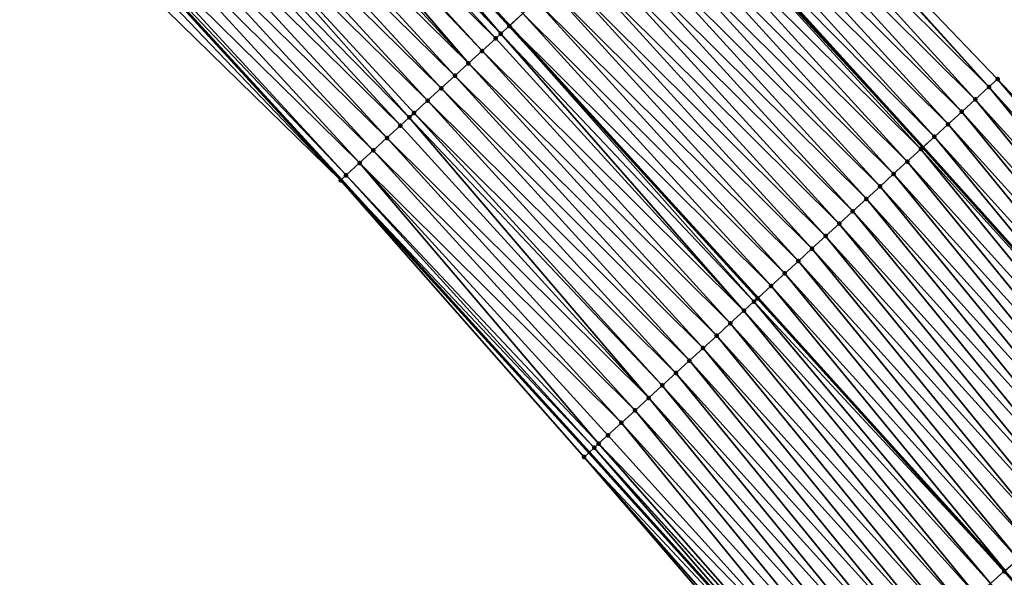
# Model space of a CAD drawing. Header units: feet. Extents: x 2017424 to 2024169, y 808042 to 818730.
# Tile 319 of 329: x 2022930 to 2022984, y 814006 to 814036. Entities that reach past the tile are written whole.
import ezdxf

# ---------------------------------------------------------------- set-up
doc = ezdxf.new("R2010")
doc.units = ezdxf.units.FT
doc.header["$MEASUREMENT"] = 0
for name, color, linetype, lineweight in [('EP_Travel Lane', 172, 'Continuous', 53), ('NB-Road Shots', 141, 'Continuous', 100), ('NB-Road X-Section', 40, 'Continuous', 13), ('STRIPING', 60, 'Continuous', 53)]:
    doc.layers.add(name, color=color, linetype=linetype, lineweight=lineweight)
doc.layers.add('I-77-MM15-17_NB-Surface-BORDER', color=7, linetype='Continuous')
doc.layers.add('I-77-MM15-17_NB-Surface-TIN', color=7, linetype='Continuous')

msp = doc.modelspace()

# ---------------------------------------------------------------- linework, layer by layer
at = {"layer": 'EP_Travel Lane'}
for points in [[(2022765.93421145, 814211.228142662, 292.9237701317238), (2022780.590182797, 814197.6377920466, 293.6343164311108), (2022795.246020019, 814184.0475658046, 294.3500033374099), (2022809.429719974, 814170.4294387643, 295.0168488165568), (2022823.773793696, 814156.5083717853, 295.6887549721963), (2022837.846645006, 814142.7086829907, 296.3693367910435), (2022851.888615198, 814128.4824233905, 297.0313413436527), (2022865.930649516, 814114.2560988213, 297.6905770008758), (2022879.679770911, 814100.0515784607, 298.3755855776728), (2022893.530545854, 814085.6403853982, 299.0637716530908), (2022907.219935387, 814071.3196983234, 299.7327200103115), (2022920.892147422, 814056.7373594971, 300.3860491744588), (2022934.56402017, 814042.1553825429, 301.0539102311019), (2022947.9282482, 814027.5710846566, 301.7183401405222), (2022961.363909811, 814012.7726420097, 302.418414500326), (2022974.577855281, 813998.1075643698, 303.0973242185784), (2022987.721669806, 813983.0480919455, 303.7749142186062), (2023000.864752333, 813967.9894582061, 304.4842388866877), (2023013.451521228, 813953.017964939, 305.1551549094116), (2023026.20817397, 813937.6310458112, 305.8702071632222), (2023038.734556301, 813922.406306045, 306.5702189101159), (2023051.205379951, 813906.7851186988, 307.2472481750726), (2023063.677757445, 813891.1619849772, 307.846601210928), (2023075.819066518, 813875.5859741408, 308.415438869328)], [(2022938.735340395, 814073.5411112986, 301.9734336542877), (2022952.434025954, 814058.9862927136, 302.6844714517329), (2022966.030277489, 814044.1342892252, 303.3535811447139), (2022979.46124964, 814029.3285652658, 303.9894825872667), (2022992.934786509, 814014.3303565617, 304.6749019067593), (2023006.087128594, 813999.2814322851, 305.4177012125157), (2023019.240438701, 813984.2314003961, 306.1185623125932), (2023032.311579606, 813968.7277648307, 306.8061576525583), (2023045.069410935, 813953.3394241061, 307.4675095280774), (2023057.887289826, 813937.7620016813, 308.1682469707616), (2023070.357889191, 813922.141095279, 308.8564884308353), (2023082.828527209, 813906.5201404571, 309.5427963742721), (2023095.217139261, 813890.6225907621, 310.1534967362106), (2023107.427108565, 813874.7935865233, 310.7566388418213)]]:
    msp.add_polyline3d(points, dxfattribs=at)
at = {"layer": 'I-77-MM15-17_NB-Surface-BORDER', "color": 3, "linetype": 'Continuous', "lineweight": -3}
for points in [[(2023075.644691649, 813875.4506071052, 308.3951260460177), (2023063.472029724, 813890.9968129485, 307.8238319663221), (2023050.956435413, 813906.5852500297, 307.2197133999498), (2023038.187647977, 813921.9670301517, 306.505273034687), (2023025.412794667, 813936.9668474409, 305.7631084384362), (2023013.145619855, 813952.7625636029, 305.1150415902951), (2023000.542632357, 813967.7040317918, 304.4403840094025), (2022987.34096004, 813982.7105771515, 303.7193854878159), (2022973.954884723, 813997.5557681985, 303.0170083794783), (2022961.094086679, 814012.5253822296, 302.3860692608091), (2022947.894297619, 814027.5399724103, 301.7142552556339), (2022933.753421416, 814041.3901340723, 300.9418025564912), (2022920.242084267, 814056.123499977, 300.2926115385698), (2022907.018253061, 814071.1294777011, 299.7086381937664), (2022893.214769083, 814085.3351465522, 299.0268923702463), (2022879.33572334, 814099.7189918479, 298.3349727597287), (2022865.540453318, 814113.867119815, 297.641418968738), (2022851.186854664, 814127.7824356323, 296.9339551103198), (2022837.317620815, 814142.1808926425, 296.2937104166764), (2022823.247478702, 814155.9622100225, 295.6093077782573), (2022808.897201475, 814169.8771579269, 294.9430237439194), (2022794.931266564, 814183.7060672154, 294.3105555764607), (2022780.173136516, 814197.1852651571, 293.5812173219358), (2022765.714295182, 814210.9894531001, 292.8945522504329)], [(2022942.971412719, 814077.5225661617, 302.1824778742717), (2022955.937143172, 814062.2783627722, 302.8469678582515), (2022969.685778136, 814047.4738364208, 303.5728313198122), (2022983.5166097, 814033.0338119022, 304.241261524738), (2022997.463631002, 814018.3236870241, 304.8714419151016), (2023010.866845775, 814003.494259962, 305.5884999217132), (2023023.969398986, 813988.4009865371, 306.319562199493), (2023037.452191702, 813973.0004051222, 307.0475722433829), (2023050.347650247, 813957.726951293, 307.7265227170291), (2023062.841456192, 813941.7250701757, 308.3638851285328), (2023075.301185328, 813926.0960081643, 309.0648593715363), (2023087.545933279, 813910.2954658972, 309.7693640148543), (2023099.981966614, 813894.3077199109, 310.3826199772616), (2023112.024581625, 813878.3490316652, 310.9717698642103)]]:
    msp.add_polyline3d(points, dxfattribs=at)
at = {"layer": 'I-77-MM15-17_NB-Surface-TIN', "color": 128, "linetype": 'Continuous', "lineweight": -3}
for points in [[(2022956.575038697, 814035.4869145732, 302.5866252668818), (2022943.543640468, 814050.617001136, 301.9617913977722), (2022942.815702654, 814049.9313541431, 301.8945807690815)], [(2022943.543640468, 814050.617001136, 301.9617913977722), (2022957.048637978, 814035.9200835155, 302.6257745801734), (2022943.551917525, 814050.6247955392, 301.9625174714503)], [(2022957.040308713, 814035.9124661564, 302.6251042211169), (2022957.048637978, 814035.9200835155, 302.6257745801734), (2022943.543640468, 814050.617001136, 301.9617913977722)], [(2022956.575038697, 814035.4869145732, 302.5866252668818), (2022957.040308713, 814035.9124661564, 302.6251042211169), (2022943.543640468, 814050.617001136, 301.9617913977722)], [(2022957.778249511, 814036.5873347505, 302.6844954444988), (2022943.551917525, 814050.6247955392, 301.9625174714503), (2022957.048637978, 814035.9200835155, 302.6257745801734)], [(2022956.302437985, 814035.2375206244, 302.5627122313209), (2022942.815702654, 814049.9313541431, 301.8945807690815), (2022942.087746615, 814049.2457265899, 301.8281511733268)], [(2022956.302437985, 814035.2375206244, 302.5627122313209), (2022956.575038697, 814035.4869145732, 302.5866252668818), (2022942.815702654, 814049.9313541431, 301.8945807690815)], [(2022954.827121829, 814033.8871625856, 302.4197151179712), (2022941.844408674, 814049.0164785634, 301.8046739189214), (2022941.359982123, 814048.5598947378, 301.7535134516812)], [(2022955.564735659, 814034.5623901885, 302.4931085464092), (2022942.087746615, 814049.2457265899, 301.8281511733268), (2022941.844408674, 814049.0164785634, 301.8046739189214)], [(2022954.827121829, 814033.8871625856, 302.4197151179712), (2022955.564735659, 814034.5623901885, 302.4931085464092), (2022941.844408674, 814049.0164785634, 301.8046739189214)], [(2022955.564735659, 814034.5623901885, 302.4931085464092), (2022956.302437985, 814035.2375206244, 302.5627122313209), (2022942.087746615, 814049.2457265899, 301.8281511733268)], [(2022954.827121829, 814033.8871625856, 302.4197151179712), (2022941.359982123, 814048.5598947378, 301.7535134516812), (2022940.632278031, 814047.8739984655, 301.6762875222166)], [(2022954.089554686, 814033.2118837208, 302.344322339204), (2022940.632278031, 814047.8739984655, 301.6762875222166), (2022939.904401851, 814047.188285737, 301.606435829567)], [(2022954.089554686, 814033.2118837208, 302.344322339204), (2022954.827121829, 814033.8871625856, 302.4197151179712), (2022940.632278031, 814047.8739984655, 301.6762875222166)], [(2022983.046887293, 814032.6045330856, 304.2097708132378), (2022969.685778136, 814047.4738364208, 303.5728313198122), (2022969.586882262, 814047.3834974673, 303.5670941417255)], [(2022983.046887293, 814032.6045330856, 304.2097708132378), (2022983.5166097, 814033.0338119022, 304.241261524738), (2022969.685778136, 814047.4738364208, 303.5728313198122)], [(2022953.351915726, 814032.536683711, 302.2720051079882), (2022939.904401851, 814047.188285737, 301.606435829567), (2022939.176483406, 814046.5026180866, 301.5383952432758)], [(2022953.351915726, 814032.536683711, 302.2720051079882), (2022954.089554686, 814033.2118837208, 302.344322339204), (2022939.904401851, 814047.188285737, 301.606435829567)], [(2022983.046887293, 814032.6045330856, 304.2097708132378), (2022969.586882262, 814047.3834974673, 303.5670941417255), (2022968.848554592, 814046.709053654, 303.5242703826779)], [(2022952.614181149, 814031.8615886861, 302.2037825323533), (2022939.176483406, 814046.5026180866, 301.5383952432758), (2022938.448571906, 814045.8169430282, 301.4700570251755)], [(2022952.614181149, 814031.8615886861, 302.2037825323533), (2022953.351915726, 814032.536683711, 302.2720051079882), (2022939.176483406, 814046.5026180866, 301.5383952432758)], [(2022982.308721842, 814031.9299111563, 304.1599999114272), (2022968.848554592, 814046.709053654, 303.5242703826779), (2022968.110342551, 814046.0344828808, 303.4764948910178)], [(2022982.308721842, 814031.9299111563, 304.1599999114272), (2022983.046887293, 814032.6045330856, 304.2097708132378), (2022968.848554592, 814046.709053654, 303.5242703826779)], [(2022951.615442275, 814030.9474021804, 302.1061249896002), (2022938.448571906, 814045.8169430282, 301.4700570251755), (2022937.720879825, 814045.1310339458, 301.3923164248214)], [(2022951.876513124, 814031.1864205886, 302.1327099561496), (2022952.614181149, 814031.8615886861, 302.2037825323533), (2022938.448571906, 814045.8169430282, 301.4700570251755)], [(2022951.615442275, 814030.9474021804, 302.1061249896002), (2022951.876513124, 814031.1864205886, 302.1327099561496), (2022938.448571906, 814045.8169430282, 301.4700570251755)], [(2022981.570476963, 814031.25537644, 304.1136305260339), (2022968.110342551, 814046.0344828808, 303.4764948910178), (2022967.372187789, 814045.3598492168, 303.4262664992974)], [(2022981.570476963, 814031.25537644, 304.1136305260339), (2022982.308721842, 814031.9299111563, 304.1599999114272), (2022968.110342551, 814046.0344828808, 303.4764948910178)], [(2022980.832403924, 814030.580653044, 304.0599021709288), (2022967.372187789, 814045.3598492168, 303.4262664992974), (2022966.633778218, 814044.6854953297, 303.3869500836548)], [(2022980.832403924, 814030.580653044, 304.0599021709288), (2022981.570476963, 814031.25537644, 304.1136305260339), (2022967.372187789, 814045.3598492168, 303.4262664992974)], [(2022951.138971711, 814030.5111134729, 302.0562153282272), (2022937.720879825, 814045.1310339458, 301.3923164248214), (2022936.993165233, 814044.445148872, 301.3155404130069)], [(2022951.138971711, 814030.5111134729, 302.0562153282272), (2022951.615442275, 814030.9474021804, 302.1061249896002), (2022937.720879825, 814045.1310339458, 301.3923164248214)], [(2022950.401461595, 814029.8357719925, 301.9783804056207), (2022936.993165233, 814044.445148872, 301.3155404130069), (2022936.265403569, 814043.7593140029, 301.2407814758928)], [(2022950.401461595, 814029.8357719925, 301.9783804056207), (2022951.138971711, 814030.5111134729, 302.0562153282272), (2022936.993165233, 814044.445148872, 301.3155404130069)], [(2022980.094005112, 814029.906287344, 304.0201248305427), (2022966.633778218, 814044.6854953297, 303.3869500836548), (2022966.030277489, 814044.1342892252, 303.3535811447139)], [(2022980.094005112, 814029.906287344, 304.0201248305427), (2022980.832403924, 814030.580653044, 304.0599021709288), (2022966.633778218, 814044.6854953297, 303.3869500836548)], [(2022949.663905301, 814029.1604812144, 301.9025229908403), (2022936.265403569, 814043.7593140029, 301.2407814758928), (2022935.537633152, 814043.0734884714, 301.1663976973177)], [(2022949.663905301, 814029.1604812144, 301.9025229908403), (2022950.401461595, 814029.8357719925, 301.9783804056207), (2022936.265403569, 814043.7593140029, 301.2407814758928)], [(2022979.355512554, 814029.2320245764, 303.9843620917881), (2022965.895403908, 814044.0111027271, 303.3461236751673), (2022965.15744543, 814043.336253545, 303.2874895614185)], [(2022965.895403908, 814044.0111027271, 303.3461236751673), (2022979.46124964, 814029.3285652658, 303.9894825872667), (2022966.030277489, 814044.1342892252, 303.3535811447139)], [(2022979.355512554, 814029.2320245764, 303.9843620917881), (2022979.46124964, 814029.3285652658, 303.9894825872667), (2022965.895403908, 814044.0111027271, 303.3461236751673)], [(2022980.094005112, 814029.906287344, 304.0201248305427), (2022966.030277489, 814044.1342892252, 303.3535811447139), (2022979.46124964, 814029.3285652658, 303.9894825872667)], [(2022978.617439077, 814028.5573016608, 303.9306524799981), (2022965.15744543, 814043.336253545, 303.2874895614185), (2022964.419594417, 814042.6612863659, 303.2242532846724)], [(2022978.617439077, 814028.5573016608, 303.9306524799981), (2022979.355512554, 814029.2320245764, 303.9843620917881), (2022965.15744543, 814043.336253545, 303.2874895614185)], [(2022948.92630045, 814028.4852437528, 301.8287450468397), (2022935.537633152, 814043.0734884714, 301.1663976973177), (2022934.810028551, 814042.3874860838, 301.0849083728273)], [(2022948.92630045, 814028.4852437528, 301.8287450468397), (2022949.663905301, 814029.1604812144, 301.9025229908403), (2022935.537633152, 814043.0734884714, 301.1663976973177)], [(2022977.879490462, 814027.8824416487, 303.8715957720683), (2022964.419594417, 814042.6612863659, 303.2242532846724), (2022963.681662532, 814041.986407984, 303.1644803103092)], [(2022977.879490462, 814027.8824416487, 303.8715957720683), (2022978.617439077, 814028.5573016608, 303.9306524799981), (2022964.419594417, 814042.6612863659, 303.2242532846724)], [(2022947.894297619, 814027.5399724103, 301.7142552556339), (2022934.56402017, 814042.1553825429, 301.0539102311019), (2022934.243678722, 814041.8531255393, 301.0130788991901)], [(2022934.583967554, 814042.1742038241, 301.0564527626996), (2022934.56402017, 814042.1553825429, 301.0539102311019), (2022947.9282482, 814027.5710846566, 301.7183401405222)], [(2022947.894297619, 814027.5399724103, 301.7142552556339), (2022947.9282482, 814027.5710846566, 301.7183401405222), (2022934.56402017, 814042.1553825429, 301.0539102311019)], [(2022948.188818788, 814027.8098710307, 301.7496916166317), (2022934.810028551, 814042.3874860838, 301.0849083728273), (2022934.583967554, 814042.1742038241, 301.0564527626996)], [(2022948.188818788, 814027.8098710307, 301.7496916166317), (2022934.583967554, 814042.1742038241, 301.0564527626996), (2022947.9282482, 814027.5710846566, 301.7183401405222)], [(2022948.188818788, 814027.8098710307, 301.7496916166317), (2022948.92630045, 814028.4852437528, 301.8287450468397), (2022934.810028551, 814042.3874860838, 301.0849083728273)], [(2022947.894297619, 814027.5399724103, 301.7142552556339), (2022934.243678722, 814041.8531255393, 301.0130788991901), (2022933.753421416, 814041.3901340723, 300.9418025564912)], [(2022977.141495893, 814027.207632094, 303.8145070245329), (2022963.681662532, 814041.986407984, 303.1644803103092), (2022962.943631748, 814041.3116381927, 303.1089426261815)], [(2022977.141495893, 814027.207632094, 303.8145070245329), (2022977.879490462, 814027.8824416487, 303.8715957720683), (2022963.681662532, 814041.986407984, 303.1644803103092)], [(2022976.403380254, 814026.5329554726, 303.7626030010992), (2022962.943631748, 814041.3116381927, 303.1089426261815), (2022962.205545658, 814040.6369291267, 303.055773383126)], [(2022976.403380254, 814026.5329554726, 303.7626030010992), (2022977.141495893, 814027.207632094, 303.8145070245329), (2022962.943631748, 814041.3116381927, 303.1089426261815)], [(2022975.665230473, 814025.8583163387, 303.7121610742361), (2022962.205545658, 814040.6369291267, 303.055773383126), (2022961.467607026, 814039.9620581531, 302.9962893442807)], [(2022975.665230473, 814025.8583163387, 303.7121610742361), (2022976.403380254, 814026.5329554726, 303.7626030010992), (2022962.205545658, 814040.6369291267, 303.055773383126)], [(2022974.927225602, 814025.183518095, 303.6555134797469), (2022961.467607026, 814039.9620581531, 302.9962893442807), (2022960.729754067, 814039.2870931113, 302.9331364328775)], [(2022974.927225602, 814025.183518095, 303.6555134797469), (2022975.665230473, 814025.8583163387, 303.7121610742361), (2022961.467607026, 814039.9620581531, 302.9962893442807)], [(2022974.189325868, 814024.5086044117, 303.5943634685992), (2022960.729754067, 814039.2870931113, 302.9331364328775), (2022959.991919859, 814038.6121074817, 302.86918053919)], [(2022974.189325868, 814024.5086044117, 303.5943634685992), (2022974.927225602, 814025.183518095, 303.6555134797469), (2022960.729754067, 814039.2870931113, 302.9331364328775)], [(2022973.451517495, 814023.8335904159, 303.5293010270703), (2022959.991919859, 814038.6121074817, 302.86918053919), (2022959.254078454, 814037.937129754, 302.8055328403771)], [(2022973.451517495, 814023.8335904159, 303.5293010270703), (2022974.189325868, 814024.5086044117, 303.5943634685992), (2022959.991919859, 814038.6121074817, 302.86918053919)], [(2022972.713622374, 814023.1586716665, 303.4679534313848), (2022959.254078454, 814037.937129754, 302.8055328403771), (2022958.516223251, 814037.2621671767, 302.7424760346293)], [(2022972.713622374, 814023.1586716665, 303.4679534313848), (2022973.451517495, 814023.8335904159, 303.5293010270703), (2022959.254078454, 814037.937129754, 302.8055328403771)], [(2022971.975545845, 814022.4839521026, 303.4143745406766), (2022958.516223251, 814037.2621671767, 302.7424760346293), (2022957.778249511, 814036.5873347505, 302.6844954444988)], [(2022971.975545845, 814022.4839521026, 303.4143745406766), (2022972.713622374, 814023.1586716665, 303.4679534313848), (2022958.516223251, 814037.2621671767, 302.7424760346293)], [(2022971.23745387, 814021.8092494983, 303.3614571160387), (2022957.778249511, 814036.5873347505, 302.6844954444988), (2022957.048637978, 814035.9200835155, 302.6257745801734)], [(2022971.23745387, 814021.8092494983, 303.3614571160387), (2022971.975545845, 814022.4839521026, 303.4143745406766), (2022957.778249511, 814036.5873347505, 302.6844954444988)], [(2022970.306966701, 814020.9587421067, 303.2961738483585), (2022957.040308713, 814035.9124661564, 302.6251042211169), (2022956.575038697, 814035.4869145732, 302.5866252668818)], [(2022957.040308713, 814035.9124661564, 302.6251042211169), (2022970.507636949, 814021.142259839, 303.312300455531), (2022957.048637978, 814035.9200835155, 302.6257745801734)], [(2022970.49928721, 814021.1346288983, 303.3117380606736), (2022970.507636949, 814021.142259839, 303.312300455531), (2022957.040308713, 814035.9124661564, 302.6251042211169)], [(2022970.306966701, 814020.9587421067, 303.2961738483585), (2022970.49928721, 814021.1346288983, 303.3117380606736), (2022957.040308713, 814035.9124661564, 302.6251042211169)], [(2022971.23745387, 814021.8092494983, 303.3614571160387), (2022957.048637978, 814035.9200835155, 302.6257745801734), (2022970.507636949, 814021.142259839, 303.312300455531)], [(2022969.76140269, 814020.4596985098, 303.2499365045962), (2022956.302437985, 814035.2375206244, 302.5627122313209), (2022955.564735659, 814034.5623901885, 302.4931085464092)], [(2022969.76140269, 814020.4596985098, 303.2499365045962), (2022956.575038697, 814035.4869145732, 302.5866252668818), (2022956.302437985, 814035.2375206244, 302.5627122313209)], [(2022969.76140269, 814020.4596985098, 303.2499365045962), (2022970.306966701, 814020.9587421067, 303.2961738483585), (2022956.575038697, 814035.4869145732, 302.5866252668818)], [(2022969.023632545, 814019.7846425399, 303.1832369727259), (2022955.564735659, 814034.5623901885, 302.4931085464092), (2022954.827121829, 814033.8871625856, 302.4197151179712)], [(2022969.023632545, 814019.7846425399, 303.1832369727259), (2022969.76140269, 814020.4596985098, 303.2499365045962), (2022955.564735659, 814034.5623901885, 302.4931085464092)], [(2022968.285982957, 814019.1094541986, 303.111374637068), (2022954.827121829, 814033.8871625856, 302.4197151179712), (2022954.089554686, 814033.2118837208, 302.344322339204)], [(2022968.285982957, 814019.1094541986, 303.111374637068), (2022969.023632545, 814019.7846425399, 303.1832369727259), (2022954.827121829, 814033.8871625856, 302.4197151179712)], [(2022967.548433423, 814018.434155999, 303.0352275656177), (2022954.089554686, 814033.2118837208, 302.344322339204), (2022953.351915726, 814032.536683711, 302.2720051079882)], [(2022967.548433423, 814018.434155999, 303.0352275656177), (2022968.285982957, 814019.1094541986, 303.111374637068), (2022954.089554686, 814033.2118837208, 302.344322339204)], [(2022996.621256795, 814017.5807878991, 304.8320676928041), (2022983.5166097, 814033.0338119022, 304.241261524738), (2022983.046887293, 814032.6045330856, 304.2097708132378)], [(2022996.621256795, 814017.5807878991, 304.8320676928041), (2022997.371256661, 814018.2422270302, 304.8672517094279), (2022983.5166097, 814033.0338119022, 304.241261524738)], [(2022997.371256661, 814018.2422270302, 304.8672517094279), (2022997.463631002, 814018.3236870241, 304.8714419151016), (2022983.5166097, 814033.0338119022, 304.241261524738)], [(2022966.810721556, 814017.7590360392, 302.9660322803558), (2022953.351915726, 814032.536683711, 302.2720051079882), (2022952.614181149, 814031.8615886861, 302.2037825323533)], [(2022966.810721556, 814017.7590360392, 302.9660322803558), (2022967.548433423, 814018.434155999, 303.0352275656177), (2022953.351915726, 814032.536683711, 302.2720051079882)], [(2022995.871133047, 814016.9194895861, 304.8022312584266), (2022983.046887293, 814032.6045330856, 304.2097708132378), (2022982.308721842, 814031.9299111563, 304.1599999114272)], [(2022995.871133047, 814016.9194895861, 304.8022312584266), (2022996.621256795, 814017.5807878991, 304.8320676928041), (2022983.046887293, 814032.6045330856, 304.2097708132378)], [(2022995.121080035, 814016.2581108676, 304.7693414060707), (2022982.308721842, 814031.9299111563, 304.1599999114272), (2022981.570476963, 814031.25537644, 304.1136305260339)], [(2022995.121080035, 814016.2581108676, 304.7693414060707), (2022995.871133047, 814016.9194895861, 304.8022312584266), (2022982.308721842, 814031.9299111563, 304.1599999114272)], [(2022966.073002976, 814017.0839234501, 302.8971244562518), (2022952.614181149, 814031.8615886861, 302.2037825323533), (2022951.876513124, 814031.1864205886, 302.1327099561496)], [(2022966.073002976, 814017.0839234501, 302.8971244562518), (2022966.810721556, 814017.7590360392, 302.9660322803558), (2022952.614181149, 814031.8615886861, 302.2037825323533)], [(2022964.597684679, 814015.7335677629, 302.7542186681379), (2022951.615442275, 814030.9474021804, 302.1061249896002), (2022951.138971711, 814030.5111134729, 302.0562153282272)], [(2022965.335296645, 814016.4087974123, 302.8276921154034), (2022951.876513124, 814031.1864205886, 302.1327099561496), (2022951.615442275, 814030.9474021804, 302.1061249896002)], [(2022964.597684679, 814015.7335677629, 302.7542186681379), (2022965.335296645, 814016.4087974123, 302.8276921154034), (2022951.615442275, 814030.9474021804, 302.1061249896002)], [(2022965.335296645, 814016.4087974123, 302.8276921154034), (2022966.073002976, 814017.0839234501, 302.8971244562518), (2022951.876513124, 814031.1864205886, 302.1327099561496)], [(2022994.371189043, 814015.5965479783, 304.7294576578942), (2022981.570476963, 814031.25537644, 304.1136305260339), (2022980.832403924, 814030.580653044, 304.0599021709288)], [(2022994.371189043, 814015.5965479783, 304.7294576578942), (2022995.121080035, 814016.2581108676, 304.7693414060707), (2022981.570476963, 814031.25537644, 304.1136305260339)], [(2022964.597684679, 814015.7335677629, 302.7542186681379), (2022951.138971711, 814030.5111134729, 302.0562153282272), (2022950.401461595, 814029.8357719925, 301.9783804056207)], [(2022993.621135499, 814014.9351698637, 304.6965907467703), (2022980.832403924, 814030.580653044, 304.0599021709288), (2022980.094005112, 814029.906287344, 304.0201248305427)], [(2022993.621135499, 814014.9351698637, 304.6965907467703), (2022994.371189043, 814015.5965479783, 304.7294576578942), (2022980.832403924, 814030.580653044, 304.0599021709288)], [(2022963.860134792, 814015.0582699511, 302.6780867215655), (2022950.401461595, 814029.8357719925, 301.9783804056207), (2022949.663905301, 814029.1604812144, 301.9025229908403)], [(2022963.860134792, 814015.0582699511, 302.6780867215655), (2022964.597684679, 814015.7335677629, 302.7542186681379), (2022950.401461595, 814029.8357719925, 301.9783804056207)], [(2022980.094005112, 814029.906287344, 304.0201248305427), (2022979.46124964, 814029.3285652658, 303.9894825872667), (2022992.934786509, 814014.3303565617, 304.6749019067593)], [(2022993.621135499, 814014.9351698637, 304.6965907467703), (2022980.094005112, 814029.906287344, 304.0201248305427), (2022992.934786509, 814014.3303565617, 304.6749019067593)], [(2022992.870869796, 814014.2740329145, 304.6728821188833), (2022979.46124964, 814029.3285652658, 303.9894825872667), (2022979.355512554, 814029.2320245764, 303.9843620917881)], [(2022992.870869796, 814014.2740329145, 304.6728821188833), (2022992.934786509, 814014.3303565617, 304.6749019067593), (2022979.46124964, 814029.3285652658, 303.9894825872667)], [(2022963.122554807, 814014.3830051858, 302.603243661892), (2022949.663905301, 814029.1604812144, 301.9025229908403), (2022948.92630045, 814028.4852437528, 301.8287450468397)], [(2022963.122554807, 814014.3830051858, 302.603243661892), (2022963.860134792, 814015.0582699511, 302.6780867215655), (2022949.663905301, 814029.1604812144, 301.9025229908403)], [(2022992.121379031, 814013.6120150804, 304.6157217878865), (2022979.355512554, 814029.2320245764, 303.9843620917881), (2022978.617439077, 814028.5573016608, 303.9306524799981)], [(2022992.121379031, 814013.6120150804, 304.6157217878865), (2022992.870869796, 814014.2740329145, 304.6728821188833), (2022979.355512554, 814029.2320245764, 303.9843620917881)], [(2022961.885863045, 814013.2508973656, 302.4799028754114), (2022948.92630045, 814028.4852437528, 301.8287450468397), (2022948.188818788, 814027.8098710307, 301.7496916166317)], [(2022961.885863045, 814013.2508973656, 302.4799028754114), (2022962.384912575, 814013.7078087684, 302.5310663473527), (2022948.92630045, 814028.4852437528, 301.8287450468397)], [(2022962.384912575, 814013.7078087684, 302.5310663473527), (2022963.122554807, 814014.3830051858, 302.603243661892), (2022948.92630045, 814028.4852437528, 301.8287450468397)], [(2022991.371951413, 814012.9499254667, 304.5558356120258), (2022978.617439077, 814028.5573016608, 303.9306524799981), (2022977.879490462, 814027.8824416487, 303.8715957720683)], [(2022991.371951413, 814012.9499254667, 304.5558356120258), (2022992.121379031, 814013.6120150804, 304.6157217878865), (2022978.617439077, 814028.5573016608, 303.9306524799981)], [(2022961.647421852, 814013.0324459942, 302.4524007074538), (2022948.188818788, 814027.8098710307, 301.7496916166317), (2022947.9282482, 814027.5710846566, 301.7183401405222)], [(2022961.647421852, 814013.0324459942, 302.4524007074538), (2022961.885863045, 814013.2508973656, 302.4799028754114), (2022948.188818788, 814027.8098710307, 301.7496916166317)], [(2022990.622433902, 814012.2879380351, 304.4998298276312), (2022977.879490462, 814027.8824416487, 303.8715957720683), (2022977.141495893, 814027.207632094, 303.8145070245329)], [(2022990.622433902, 814012.2879380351, 304.4998298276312), (2022991.371951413, 814012.9499254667, 304.5558356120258), (2022977.879490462, 814027.8824416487, 303.8715957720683)], [(2022947.894297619, 814027.5399724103, 301.7142552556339), (2022961.363909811, 814012.7726420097, 302.418414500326), (2022947.9282482, 814027.5710846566, 301.7183401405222)], [(2022961.094086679, 814012.5253822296, 302.3860692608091), (2022961.363909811, 814012.7726420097, 302.418414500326), (2022947.894297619, 814027.5399724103, 301.7142552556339)], [(2022961.647421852, 814013.0324459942, 302.4524007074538), (2022947.9282482, 814027.5710846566, 301.7183401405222), (2022961.363909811, 814012.7726420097, 302.418414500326)], [(2022989.87283592, 814011.6260420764, 304.4472977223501), (2022977.141495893, 814027.207632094, 303.8145070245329), (2022976.403380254, 814026.5329554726, 303.7626030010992)], [(2022989.87283592, 814011.6260420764, 304.4472977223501), (2022990.622433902, 814012.2879380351, 304.4998298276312), (2022977.141495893, 814027.207632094, 303.8145070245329)], [(2022989.123102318, 814010.9643002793, 304.4006199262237), (2022976.403380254, 814026.5329554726, 303.7626030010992), (2022975.665230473, 814025.8583163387, 303.7121610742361)], [(2022989.123102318, 814010.9643002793, 304.4006199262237), (2022989.87283592, 814011.6260420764, 304.4472977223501), (2022976.403380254, 814026.5329554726, 303.7626030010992)], [(2022988.373469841, 814010.3024435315, 304.3495768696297), (2022975.665230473, 814025.8583163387, 303.7121610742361), (2022974.927225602, 814025.183518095, 303.6555134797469)], [(2022988.373469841, 814010.3024435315, 304.3495768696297), (2022989.123102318, 814010.9643002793, 304.4006199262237), (2022975.665230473, 814025.8583163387, 303.7121610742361)], [(2022987.623944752, 814009.6404647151, 304.2938982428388), (2022974.927225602, 814025.183518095, 303.6555134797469), (2022974.189325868, 814024.5086044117, 303.5943634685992)], [(2022987.623944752, 814009.6404647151, 304.2938982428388), (2022988.373469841, 814010.3024435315, 304.3495768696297), (2022974.927225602, 814025.183518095, 303.6555134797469)], [(2022986.874543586, 814008.9783450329, 304.232870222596), (2022974.189325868, 814024.5086044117, 303.5943634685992), (2022973.451517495, 814023.8335904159, 303.5293010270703)], [(2022986.874543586, 814008.9783450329, 304.232870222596), (2022987.623944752, 814009.6404647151, 304.2938982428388), (2022974.189325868, 814024.5086044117, 303.5943634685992)], [(2022986.125077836, 814008.3162987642, 304.1746300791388), (2022973.451517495, 814023.8335904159, 303.5293010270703), (2022972.713622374, 814023.1586716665, 303.4679534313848)], [(2022986.125077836, 814008.3162987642, 304.1746300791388), (2022986.874543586, 814008.9783450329, 304.232870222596), (2022973.451517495, 814023.8335904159, 303.5293010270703)], [(2022985.375532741, 814007.6543426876, 304.1198149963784), (2022972.713622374, 814023.1586716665, 303.4679534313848), (2022971.975545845, 814022.4839521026, 303.4143745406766)], [(2022985.375532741, 814007.6543426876, 304.1198149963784), (2022986.125077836, 814008.3162987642, 304.1746300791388), (2022972.713622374, 814023.1586716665, 303.4679534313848)], [(2022984.625911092, 814006.9924736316, 304.0683045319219), (2022971.975545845, 814022.4839521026, 303.4143745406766), (2022971.23745387, 814021.8092494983, 303.3614571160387)], [(2022984.625911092, 814006.9924736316, 304.0683045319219), (2022985.375532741, 814007.6543426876, 304.1198149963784), (2022971.975545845, 814022.4839521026, 303.4143745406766)], [(2022983.920496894, 814006.3696338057, 304.0197636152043), (2022971.23745387, 814021.8092494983, 303.3614571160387), (2022970.507636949, 814021.142259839, 303.312300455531)], [(2022983.920496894, 814006.3696338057, 304.0197636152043), (2022984.625911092, 814006.9924736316, 304.0683045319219), (2022971.23745387, 814021.8092494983, 303.3614571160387)], [(2022983.126979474, 814005.6683812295, 303.9518293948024), (2022970.306966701, 814020.9587421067, 303.2961738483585), (2022969.76140269, 814020.4596985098, 303.2499365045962)], [(2022983.876302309, 814006.3305899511, 304.0162387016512), (2022970.49928721, 814021.1346288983, 303.3117380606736), (2022970.306966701, 814020.9587421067, 303.2961738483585)], [(2022983.126979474, 814005.6683812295, 303.9518293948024), (2022983.876302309, 814006.3305899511, 304.0162387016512), (2022970.306966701, 814020.9587421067, 303.2961738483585)], [(2022983.876302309, 814006.3305899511, 304.0162387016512), (2022970.507636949, 814021.142259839, 303.312300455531), (2022970.49928721, 814021.1346288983, 303.3117380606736)], [(2022983.920496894, 814006.3696338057, 304.0197636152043), (2022970.507636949, 814021.142259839, 303.312300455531), (2022983.884703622, 814006.3380121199, 304.0169087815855)], [(2022983.876302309, 814006.3305899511, 304.0162387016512), (2022983.884703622, 814006.3380121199, 304.0169087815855), (2022970.507636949, 814021.142259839, 303.312300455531)], [(2022982.377701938, 814005.006121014, 303.8854646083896), (2022969.76140269, 814020.4596985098, 303.2499365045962), (2022969.023632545, 814019.7846425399, 303.1832369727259)], [(2022982.377701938, 814005.006121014, 303.8854646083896), (2022983.126979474, 814005.6683812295, 303.9518293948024), (2022969.76140269, 814020.4596985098, 303.2499365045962)], [(2022981.628628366, 814004.3436289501, 303.8102953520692), (2022969.023632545, 814019.7846425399, 303.1832369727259), (2022968.285982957, 814019.1094541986, 303.111374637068)], [(2022981.628628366, 814004.3436289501, 303.8102953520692), (2022982.377701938, 814005.006121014, 303.8854646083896), (2022969.023632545, 814019.7846425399, 303.1832369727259)], [(2022980.879585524, 814003.6811019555, 303.7337995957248), (2022968.285982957, 814019.1094541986, 303.111374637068), (2022967.548433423, 814018.434155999, 303.0352275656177)], [(2022980.879585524, 814003.6811019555, 303.7337995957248), (2022981.628628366, 814004.3436289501, 303.8102953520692), (2022968.285982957, 814019.1094541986, 303.111374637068)], [(2022980.130450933, 814003.0186792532, 303.6612643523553), (2022967.548433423, 814018.434155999, 303.0352275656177), (2022966.810721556, 814017.7590360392, 302.9660322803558)], [(2022980.130450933, 814003.0186792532, 303.6612643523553), (2022980.879585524, 814003.6811019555, 303.7337995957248), (2022967.548433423, 814018.434155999, 303.0352275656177)], [(2022979.381283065, 814002.3562943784, 303.5901656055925), (2022966.810721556, 814017.7590360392, 302.9660322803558), (2022966.073002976, 814017.0839234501, 302.8971244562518)], [(2022979.381283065, 814002.3562943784, 303.5901656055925), (2022980.130450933, 814003.0186792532, 303.6612643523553), (2022966.810721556, 814017.7590360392, 302.9660322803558)], [(2022978.632150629, 814001.6938692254, 303.5175372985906), (2022966.073002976, 814017.0839234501, 302.8971244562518), (2022965.335296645, 814016.4087974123, 302.8276921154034)], [(2022978.632150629, 814001.6938692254, 303.5175372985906), (2022979.381283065, 814002.3562943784, 303.5901656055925), (2022966.073002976, 814017.0839234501, 302.8971244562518)], [(2022977.883028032, 814001.0314328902, 303.4444843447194), (2022965.335296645, 814016.4087974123, 302.8276921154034), (2022964.597684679, 814015.7335677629, 302.7542186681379)], [(2022977.883028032, 814001.0314328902, 303.4444843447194), (2022978.632150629, 814001.6938692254, 303.5175372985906), (2022965.335296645, 814016.4087974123, 302.8276921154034)], [(2022977.134014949, 814000.3688720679, 303.366703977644), (2022964.597684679, 814015.7335677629, 302.7542186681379), (2022963.860134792, 814015.0582699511, 302.6780867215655)], [(2022977.134014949, 814000.3688720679, 303.366703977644), (2022977.883028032, 814001.0314328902, 303.4444843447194), (2022964.597684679, 814015.7335677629, 302.7542186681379)], [(2022976.384886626, 813999.7064422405, 303.2938981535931), (2022963.860134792, 814015.0582699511, 302.6780867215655), (2022963.122554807, 814014.3830051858, 302.603243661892)], [(2022976.384886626, 813999.7064422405, 303.2938981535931), (2022977.134014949, 814000.3688720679, 303.366703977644), (2022963.860134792, 814015.0582699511, 302.6780867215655)], [(2022975.63587754, 813999.0438768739, 303.2159452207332), (2022963.122554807, 814014.3830051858, 302.603243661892), (2022962.384912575, 814013.7078087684, 302.5310663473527)], [(2022975.63587754, 813999.0438768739, 303.2159452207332), (2022976.384886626, 813999.7064422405, 303.2938981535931), (2022963.122554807, 814014.3830051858, 302.603243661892)], [(2022974.930176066, 813998.4196333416, 303.1427647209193), (2022961.885863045, 814013.2508973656, 302.4799028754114), (2022961.647421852, 814013.0324459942, 302.4524007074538)], [(2022975.63587754, 813999.0438768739, 303.2159452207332), (2022962.384912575, 814013.7078087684, 302.5310663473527), (2022961.885863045, 814013.2508973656, 302.4799028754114)], [(2022974.930176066, 813998.4196333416, 303.1427647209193), (2022975.63587754, 813999.0438768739, 303.2159452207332), (2022961.885863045, 814013.2508973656, 302.4799028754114)], [(2022961.094086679, 814012.5253822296, 302.3860692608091), (2022974.577855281, 813998.1075643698, 303.0973242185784), (2022961.363909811, 814012.7726420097, 302.418414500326)], [(2022961.647421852, 814013.0324459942, 302.4524007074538), (2022961.363909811, 814012.7726420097, 302.418414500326), (2022974.577855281, 813998.1075643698, 303.0973242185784)], [(2022974.88688409, 813998.3812937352, 303.1373173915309), (2022961.647421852, 814013.0324459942, 302.4524007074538), (2022974.577855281, 813998.1075643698, 303.0973242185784)], [(2022974.88688409, 813998.3812937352, 303.1373173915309), (2022974.930176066, 813998.4196333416, 303.1427647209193), (2022961.647421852, 814013.0324459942, 302.4524007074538)], [(2022974.138313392, 813997.7182300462, 303.0404406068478), (2022974.577855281, 813998.1075643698, 303.0973242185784), (2022961.094086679, 814012.5253822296, 302.3860692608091)], [(2022973.954884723, 813997.5557681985, 303.0170083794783), (2022974.138313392, 813997.7182300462, 303.0404406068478), (2022961.094086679, 814012.5253822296, 302.3860692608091)], [(2022997.078544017, 813991.3233973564, 304.7126622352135), (2022983.876302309, 814006.3305899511, 304.0162387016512), (2022983.126979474, 814005.6683812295, 303.9518293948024)], [(2022983.876302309, 814006.3305899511, 304.0162387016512), (2022997.086968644, 813991.3308419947, 304.7133742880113), (2022983.884703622, 814006.3380121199, 304.0169087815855)], [(2022997.078544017, 813991.3233973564, 304.7126622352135), (2022997.086968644, 813991.3308419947, 304.7133742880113), (2022983.876302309, 814006.3305899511, 304.0162387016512)]]:
    msp.add_3dface(points, dxfattribs=at)
at = {"layer": 'NB-Road Shots', "lineweight": 100}
for p in [(2022957.040308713, 814035.9124661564, 302.6251042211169), (2022956.302437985, 814035.2375206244, 302.5627122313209), (2022956.575038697, 814035.4869145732, 302.5866252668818), (2022955.564735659, 814034.5623901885, 302.4931085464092), (2022954.827121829, 814033.8871625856, 302.4197151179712), (2022954.089554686, 814033.2118837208, 302.344322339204), (2022983.5166097, 814033.0338119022, 304.241261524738), (2022953.351915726, 814032.536683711, 302.2720051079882), (2022983.046887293, 814032.6045330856, 304.2097708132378), (2022982.308721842, 814031.9299111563, 304.1599999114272), (2022952.614181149, 814031.8615886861, 302.2037825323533), (2022951.615442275, 814030.9474021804, 302.1061249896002), (2022951.876513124, 814031.1864205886, 302.1327099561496), (2022981.570476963, 814031.25537644, 304.1136305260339), (2022951.138971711, 814030.5111134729, 302.0562153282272), (2022980.832403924, 814030.580653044, 304.0599021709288), (2022950.401461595, 814029.8357719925, 301.9783804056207), (2022980.094005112, 814029.906287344, 304.0201248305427), (2022949.663905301, 814029.1604812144, 301.9025229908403), (2022979.355512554, 814029.2320245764, 303.9843620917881), (2022948.92630045, 814028.4852437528, 301.8287450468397), (2022978.617439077, 814028.5573016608, 303.9306524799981), (2022948.188818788, 814027.8098710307, 301.7496916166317), (2022977.879490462, 814027.8824416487, 303.8715957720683), (2022947.894297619, 814027.5399724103, 301.7142552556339), (2022977.141495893, 814027.207632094, 303.8145070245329), (2022976.403380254, 814026.5329554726, 303.7626030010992), (2022975.665230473, 814025.8583163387, 303.7121610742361), (2022974.927225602, 814025.183518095, 303.6555134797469), (2022974.189325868, 814024.5086044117, 303.5943634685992), (2022973.451517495, 814023.8335904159, 303.5293010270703), (2022972.713622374, 814023.1586716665, 303.4679534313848), (2022971.975545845, 814022.4839521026, 303.4143745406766), (2022971.23745387, 814021.8092494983, 303.3614571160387), (2022970.306966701, 814020.9587421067, 303.2961738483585), (2022970.49928721, 814021.1346288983, 303.3117380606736), (2022969.76140269, 814020.4596985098, 303.2499365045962), (2022969.023632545, 814019.7846425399, 303.1832369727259), (2022968.285982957, 814019.1094541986, 303.111374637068), (2022967.548433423, 814018.434155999, 303.0352275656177), (2022966.810721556, 814017.7590360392, 302.9660322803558), (2022966.073002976, 814017.0839234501, 302.8971244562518), (2022965.335296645, 814016.4087974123, 302.8276921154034), (2022964.597684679, 814015.7335677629, 302.7542186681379), (2022963.860134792, 814015.0582699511, 302.6780867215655), (2022963.122554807, 814014.3830051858, 302.603243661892), (2022961.885863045, 814013.2508973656, 302.4799028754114), (2022962.384912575, 814013.7078087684, 302.5310663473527), (2022961.647421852, 814013.0324459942, 302.4524007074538), (2022961.094086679, 814012.5253822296, 302.3860692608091), (2022983.876302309, 814006.3305899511, 304.0162387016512)]:
    msp.add_point(p, dxfattribs=at)
at = {"layer": 'NB-Road X-Section', "extrusion": (0.6729412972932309, -0.7388834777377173, 0.03465857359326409), "elevation": 759864.1376218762, "flags": 128}
msp.add_lwpolyline([(2043772.915837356, -26047.88358097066), (2043772.781891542, -26047.88932159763), (2043771.781891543, -26047.93217110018), (2043770.781891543, -26047.97997531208), (2043769.781891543, -26048.0302338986), (2043768.781891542, -26048.06957394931), (2043767.781891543, -26048.11042490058), (2043766.781891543, -26048.16909426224), (2043765.781891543, -26048.23236855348), (2043764.781891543, -26048.29217746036), (2043763.781891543, -26048.34774853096), (2043762.781891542, -26048.40094973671), (2043761.781891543, -26048.46046953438), (2043760.781891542, -26048.52366041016), (2043759.781891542, -26048.58765475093), (2043758.781891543, -26048.65134071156), (2043757.781891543, -26048.71443542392), (2043756.781891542, -26048.77245086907), (2043755.781891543, -26048.83187779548), (2043755.151361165, -26048.87037988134), (2043754.781891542, -26048.89430729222), (2043753.781891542, -26048.96395281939), (2043752.781891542, -26049.03739036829), (2043751.781891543, -26049.11282846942), (2043750.781891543, -26049.18518917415), (2043749.781891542, -26049.25345276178), (2043748.781891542, -26049.32456806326), (2043748.427932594, -26049.35116901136), (2043747.781891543, -26049.40110867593), (2043746.781891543, -26049.478990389), (2043745.781891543, -26049.55489340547), (2043744.781891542, -26049.62871570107), (2043743.781891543, -26049.70781665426), (2043743.382408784, -26049.74327431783)], dxfattribs=at)
at = {"layer": 'NB-Road X-Section', "extrusion": (0.6729412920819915, -0.7388834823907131, 0.03465857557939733), "elevation": 759884.1232926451, "flags": 128}
msp.add_lwpolyline([(2043773.423538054, -26047.9093521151), (2043772.787206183, -26047.94086175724), (2043771.787206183, -26047.99066257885), (2043770.787206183, -26048.0370598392), (2043769.787206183, -26048.09082049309), (2043768.787206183, -26048.13062174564), (2043767.787206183, -26048.16640598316), (2043766.787206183, -26048.2201478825), (2043765.787206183, -26048.27924009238), (2043764.787206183, -26048.33636315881), (2043763.787206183, -26048.38829838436), (2043762.787206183, -26048.43877063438), (2043761.787206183, -26048.49545228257), (2043760.787206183, -26048.55663905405), (2043759.787206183, -26048.62174060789), (2043758.787206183, -26048.68312508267), (2043757.787206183, -26048.73673618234), (2043756.787206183, -26048.78968541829), (2043755.787206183, -26048.83943436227), (2043755.526585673, -26048.855007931), (2043754.787206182, -26048.90127307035), (2043753.787206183, -26048.96801269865), (2043752.787206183, -26049.03991823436), (2043751.787206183, -26049.11611108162), (2043750.787206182, -26049.18534796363), (2043749.787206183, -26049.25429721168), (2043748.787206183, -26049.32377129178), (2043747.787206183, -26049.39728890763), (2043746.787206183, -26049.47346662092), (2043745.787206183, -26049.54835467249), (2043744.787206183, -26049.62057537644), (2043744.110585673, -26049.67176960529), (2043743.787206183, -26049.69928830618), (2043743.036680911, -26049.765659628)], dxfattribs=at)
at = {"layer": 'NB-Road X-Section', "extrusion": (0.660106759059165, -0.7503535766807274, 0.035051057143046), "elevation": 724603.4247064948, "flags": 128}
msp.add_lwpolyline([(2056566.092672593, -25108.67330813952), (2056565.969511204, -25108.67750092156), (2056564.969511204, -25108.71270657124), (2056563.969511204, -25108.7425613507), (2056562.969511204, -25108.77547142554), (2056561.969511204, -25108.81537969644), (2056560.969511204, -25108.84826681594), (2056559.969511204, -25108.87199002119), (2056558.969511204, -25108.92918549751), (2056557.969511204, -25108.98910849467), (2056556.969511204, -25109.0451487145), (2056555.969511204, -25109.0977131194), (2056554.969511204, -25109.14441961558), (2056553.969511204, -25109.19549405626), (2056552.969511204, -25109.25120691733), (2056551.969511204, -25109.31227246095), (2056550.969511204, -25109.37054841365), (2056549.969511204, -25109.42539719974), (2056548.969511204, -25109.47693933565), (2056548.028482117, -25109.52551009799), (2056547.969511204, -25109.52903717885), (2056546.969511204, -25109.59348608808), (2056545.969511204, -25109.65989167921), (2056544.969511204, -25109.73510715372), (2056543.969511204, -25109.81164994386), (2056542.969511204, -25109.88422978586), (2056541.969511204, -25109.95537224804), (2056540.969511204, -25110.02804521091), (2056539.969511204, -25110.10114308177), (2056538.969511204, -25110.17897127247), (2056537.969511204, -25110.25182186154), (2056536.969511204, -25110.32982272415), (2056536.02733926, -25110.40304821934), (2056535.969511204, -25110.40849889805), (2056534.969511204, -25110.50543524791), (2056534.724482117, -25110.5288818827)], dxfattribs=at)
at = {"layer": 'STRIPING'}
msp.add_polyline3d([(2022916.208846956, 814079.7880295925, 300.5978666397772), (2022929.880389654, 814065.2064046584, 301.2798748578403), (2022943.551917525, 814050.6247955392, 301.9625174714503), (2022957.048637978, 814035.9200835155, 302.6257745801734), (2022970.507636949, 814021.142259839, 303.312300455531), (2022983.884703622, 814006.3380121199, 304.0169087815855), (2022997.086968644, 813991.3308419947, 304.7133742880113), (2023010.288687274, 813976.3242929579, 305.4334250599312), (2023023.140176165, 813961.0931353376, 306.1117277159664), (2023035.897407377, 813945.705518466, 306.8004228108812), (2023048.573751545, 813930.2994432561, 307.5024751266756), (2023061.045073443, 813914.6776317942, 308.154596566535), (2023073.516586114, 813899.0555813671, 308.7971813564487), (2023085.784513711, 813883.3150108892, 309.4079319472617)], dxfattribs=at)

doc.saveas('drawing.dxf')
